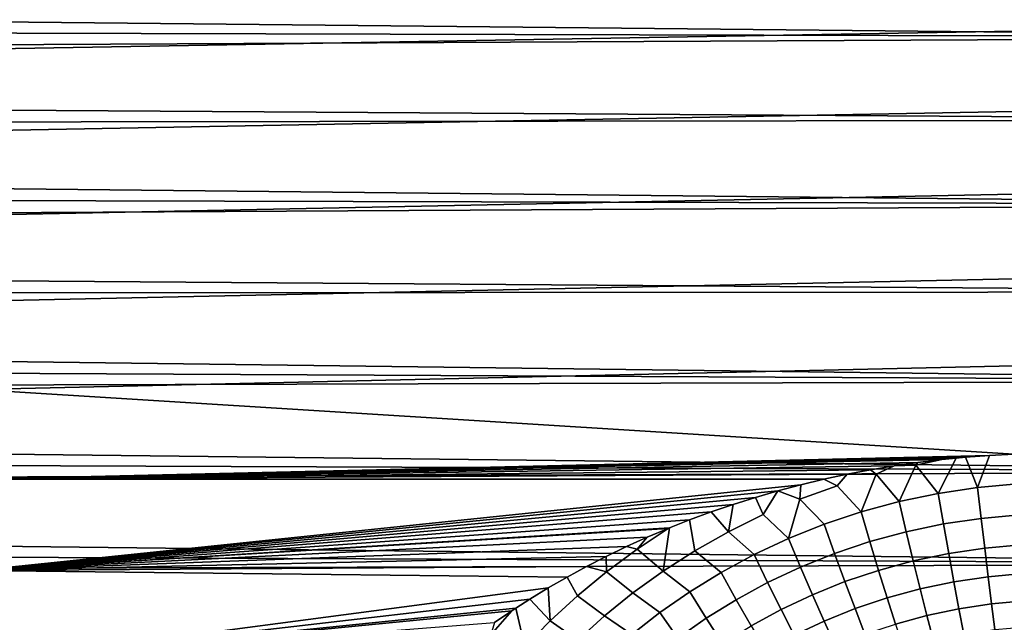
# Model space of a CAD drawing. Header units: metres. Extents: x -28 to 70, y -218 to 28.
# Tile 451 of 463: x 55 to 64, y 5 to 11. Entities that reach past the tile are written whole.
import ezdxf

# ---------------------------------------------------------------- set-up
doc = ezdxf.new("R2010")
doc.units = ezdxf.units.M
doc.layers.add('solid_10_261_432_XXX', color=7, linetype='CONTINUOUS')

msp = doc.modelspace()

# ---------------------------------------------------------------- linework, layer by layer
at = {"layer": 'solid_10_261_432_XXX'}
for points in [[(64.5, 11.766315, 130.172623), (54.200001, 11.601138, 130.291519), (54.200001, 10.812817, 130.825073), (64.5, 10.991968, 130.708572)], [(25.917669, 11.375363, 97.550041), (25.685627, 11.699456, 97.778938), (69.439003, 11.724526, 97.79705), (69.439003, 10.930497, 97.251144)], [(26.148302, 11.047966, 97.328392), (25.917669, 11.375363, 97.550041), (69.439003, 10.930497, 97.251144)], [(26.377878, 10.717186, 97.113853), (26.148302, 11.047966, 97.328392), (69.439003, 10.930497, 97.251144)], [(64.5, 10.991968, 130.708572), (54.200001, 10.812817, 130.825073), (54.200001, 10, 131.320511), (64.5, 10.19325, 131.207489)], [(26.604626, 10.38432, 96.907143), (26.377878, 10.717186, 97.113853), (69.439003, 10.930497, 97.251144), (69.439003, 10.111095, 96.74411)], [(26.828733, 10.049406, 96.708107), (26.604626, 10.38432, 96.907143), (69.439003, 10.111095, 96.74411)], [(64.5, 10.19325, 131.207489), (54.200001, 10, 131.320511), (54.200001, 9.164531, 131.776703), (64.5, 9.371931, 131.668243)], [(27.049063, 9.713521, 96.51722), (26.828733, 10.049406, 96.708107), (69.439003, 10.111095, 96.74411), (69.439003, 9.268223, 96.27713)], [(27.264755, 9.377441, 96.334679), (27.049063, 9.713521, 96.51722), (69.439003, 9.268223, 96.27713)], [(27.475779, 9.04155, 96.160423), (27.264755, 9.377441, 96.334679), (69.439003, 9.268223, 96.27713)], [(64.5, 9.371931, 131.668243), (54.200001, 9.164531, 131.776703), (54.200001, 8.3083, 132.192642), (64.5, 8.529833, 132.089828)], [(27.680311, 8.70794, 95.995232), (27.475779, 9.04155, 96.160423), (69.439003, 9.268223, 96.27713), (69.439003, 8.403836, 95.851295)], [(27.878674, 8.37658, 95.838699), (27.680311, 8.70794, 95.995232), (69.439003, 8.403836, 95.851295)], [(64.5, 8.529833, 132.089828), (54.200001, 8.3083, 132.192642), (54.200001, 7.433249, 132.567352), (64.5, 7.668823, 132.471313)], [(28.069893, 8.048534, 95.690956), (27.878674, 8.37658, 95.838699), (69.439003, 8.403836, 95.851295), (69.439003, 7.519943, 95.467583)], [(28.253635, 7.72442, 95.551872), (28.069893, 8.048534, 95.690956), (69.439003, 7.519943, 95.467583)], [(28.429914, 7.40433, 95.421089), (28.253635, 7.72442, 95.551872), (69.439003, 7.519943, 95.467583)], [(64.5, 6.79081, 132.811829), (64.5, 7.668823, 132.471313), (54.200001, 7.433249, 132.567352)], [(28.598379, 7.088584, 95.29834), (28.429914, 7.40433, 95.421089), (69.439003, 7.519943, 95.467583), (69.439003, 6.618593, 95.126892)], [(64.260643, 6.778241, 132.81636), (64.5, 6.79081, 132.811829), (54.200001, 7.433249, 132.567352), (54.200001, 6.541359, 132.900009)], [(28.759113, 6.777389, 95.183334), (28.598379, 7.088584, 95.29834), (69.439003, 6.618593, 95.126892)], [(28.91185, 6.471337, 95.075897), (28.759113, 6.777389, 95.183334), (69.439003, 6.618593, 95.126892)], [(64.022408, 6.760335, 132.8228), (64.260643, 6.778241, 132.81636), (54.200001, 6.541359, 132.900009)], [(63.928707, 6.751798, 132.825867), (64.022408, 6.760335, 132.8228), (54.200001, 6.541359, 132.900009)], [(63.785336, 6.737088, 132.831131), (63.928707, 6.751798, 132.825867), (54.200001, 6.541359, 132.900009)], [(63.749134, 6.401194, 132.964478), (63.928707, 6.751798, 132.825867), (63.785336, 6.737088, 132.831131), (63.527008, 6.682467, 132.850723)], [(63.749134, 6.401194, 132.964478), (64.141991, 6.459438, 132.942825), (64.022408, 6.760335, 132.8228), (63.928707, 6.751798, 132.825867)], [(64.141991, 6.459438, 132.942825), (64.260643, 6.778241, 132.81636), (64.022408, 6.760335, 132.8228)], [(64.141991, 6.459438, 132.942825), (64.539398, 6.494618, 132.929794), (64.5, 6.79081, 132.811829), (64.260643, 6.778241, 132.81636)], [(63.549107, 6.708483, 132.841339), (63.785336, 6.737088, 132.831131), (54.200001, 6.541359, 132.900009)], [(63.313694, 6.67451, 132.853409), (63.549107, 6.708483, 132.841339), (54.200001, 6.541359, 132.900009)], [(63.079105, 6.635162, 132.867294), (63.313694, 6.67451, 132.853409), (54.200001, 6.541359, 132.900009)], [(63.132805, 6.590461, 132.883484), (63.313694, 6.67451, 132.853409), (63.079105, 6.635162, 132.867294)], [(63.362911, 6.320507, 132.994385), (63.527008, 6.682467, 132.850723), (63.313694, 6.67451, 132.853409), (63.132805, 6.590461, 132.883484)], [(63.527008, 6.682467, 132.850723), (63.549107, 6.708483, 132.841339), (63.313694, 6.67451, 132.853409)], [(63.527008, 6.682467, 132.850723), (63.362911, 6.320507, 132.994385), (63.749134, 6.401194, 132.964478)], [(63.527008, 6.682467, 132.850723), (63.785336, 6.737088, 132.831131), (63.549107, 6.708483, 132.841339)], [(29.05652, 6.170715, 94.975746), (28.91185, 6.471337, 95.075897), (69.439003, 6.618593, 95.126892), (69.439003, 5.70188, 94.830009)], [(62.845631, 6.590484, 132.88295), (63.079105, 6.635162, 132.867294), (54.200001, 6.541359, 132.900009)], [(62.613743, 6.54054, 132.900299), (62.845631, 6.590484, 132.88295), (54.200001, 6.541359, 132.900009)], [(62.747913, 6.476985, 132.923462), (62.845631, 6.590484, 132.88295), (62.613743, 6.54054, 132.900299)], [(62.985229, 6.218219, 133.031952), (63.132805, 6.590461, 132.883484), (62.845631, 6.590484, 132.88295), (62.747913, 6.476985, 132.923462)], [(63.132805, 6.590461, 132.883484), (63.079105, 6.635162, 132.867294), (62.845631, 6.590484, 132.88295)], [(63.132805, 6.590461, 132.883484), (62.985229, 6.218219, 133.031952), (63.362911, 6.320507, 132.994385)], [(62.384212, 6.485548, 132.919235), (62.613743, 6.54054, 132.900299), (54.200001, 6.541359, 132.900009), (54.200001, 5.634651, 133.189865)], [(62.157749, 6.425679, 132.939651), (62.384212, 6.485548, 132.919235), (54.200001, 5.634651, 133.189865)], [(62.3741, 6.343098, 132.970139), (62.384212, 6.485548, 132.919235), (62.157749, 6.425679, 132.939651)], [(62.3741, 6.343098, 132.970139), (62.747913, 6.476985, 132.923462), (62.613743, 6.54054, 132.900299), (62.384212, 6.485548, 132.919235)], [(62.3741, 6.343098, 132.970139), (62.617893, 6.095343, 133.076614), (62.985229, 6.218219, 133.031952), (62.747913, 6.476985, 132.923462)], [(63.801918, 6.09707, 133.111176), (64.177322, 6.152848, 133.089615), (64.141991, 6.459438, 132.942825), (63.749134, 6.401194, 132.964478)], [(64.177322, 6.152848, 133.089615), (64.557106, 6.186542, 133.07666), (64.539398, 6.494618, 132.929794), (64.141991, 6.459438, 132.942825)], [(61.934105, 6.360935, 132.961502), (62.157749, 6.425679, 132.939651), (54.200001, 5.634651, 133.189865)], [(61.713268, 6.291313, 132.984711), (61.934105, 6.360935, 132.961502), (54.200001, 5.634651, 133.189865)], [(61.66568, 6.019, 133.081223), (62.012943, 6.190004, 133.02298), (61.934105, 6.360935, 132.961502), (61.713268, 6.291313, 132.984711)], [(62.012943, 6.190004, 133.02298), (62.157749, 6.425679, 132.939651), (61.934105, 6.360935, 132.961502)], [(62.262604, 5.953046, 133.127823), (62.3741, 6.343098, 132.970139), (62.157749, 6.425679, 132.939651), (62.012943, 6.190004, 133.02298)], [(63.432903, 6.019805, 133.14093), (63.801918, 6.09707, 133.111176), (63.749134, 6.401194, 132.964478), (63.362911, 6.320507, 132.994385)], [(61.494896, 6.216764, 133.009262), (61.713268, 6.291313, 132.984711), (54.200001, 5.634651, 133.189865)], [(61.66568, 6.019, 133.081223), (61.713268, 6.291313, 132.984711), (61.494896, 6.216764, 133.009262)], [(62.3741, 6.343098, 132.970139), (62.262604, 5.953046, 133.127823), (62.617893, 6.095343, 133.076614)], [(63.072109, 5.921867, 133.178329), (63.432903, 6.019805, 133.14093), (63.362911, 6.320507, 132.994385), (62.985229, 6.218219, 133.031952)], [(29.193316, 5.875487, 94.882507), (29.05652, 6.170715, 94.975746), (69.439003, 5.70188, 94.830009)], [(61.279213, 6.137368, 133.035034), (61.494896, 6.216764, 133.009262), (54.200001, 5.634651, 133.189865)], [(61.333366, 5.831449, 133.144043), (61.66568, 6.019, 133.081223), (61.494896, 6.216764, 133.009262), (61.279213, 6.137368, 133.035034)], [(61.66568, 6.019, 133.081223), (61.920719, 5.792616, 133.184906), (62.262604, 5.953046, 133.127823), (62.012943, 6.190004, 133.02298)], [(62.721272, 5.804234, 133.222778), (63.072109, 5.921867, 133.178329), (62.985229, 6.218219, 133.031952), (62.617893, 6.095343, 133.076614)], [(64.212326, 5.857034, 133.257141), (64.574646, 5.889225, 133.244263), (64.557106, 6.186542, 133.07666), (64.177322, 6.152848, 133.089615)], [(61.082161, 6.059635, 133.059921), (61.279213, 6.137368, 133.035034), (54.200001, 5.634651, 133.189865)], [(61.016937, 5.628779, 133.210663), (61.333366, 5.831449, 133.144043), (61.279213, 6.137368, 133.035034), (61.082161, 6.059635, 133.059921)], [(62.382027, 5.668034, 133.273788), (62.721272, 5.804234, 133.222778), (62.617893, 6.095343, 133.076614), (62.262604, 5.953046, 133.127823)], [(63.502197, 5.729929, 133.308167), (63.854198, 5.803743, 133.278564), (63.801918, 6.09707, 133.111176), (63.432903, 6.019805, 133.14093)], [(63.854198, 5.803743, 133.278564), (64.212326, 5.857034, 133.257141), (64.177322, 6.152848, 133.089615), (63.801918, 6.09707, 133.111176)], [(61.066799, 6.05336, 133.06192), (61.082161, 6.059635, 133.059921), (54.200001, 5.634651, 133.189865)], [(60.857929, 5.964905, 133.089783), (61.066799, 6.05336, 133.06192), (54.200001, 5.634651, 133.189865)], [(61.016937, 5.628779, 133.210663), (61.082161, 6.059635, 133.059921), (61.066799, 6.05336, 133.06192), (60.76001, 5.847301, 133.126755)], [(60.76001, 5.847301, 133.126755), (61.066799, 6.05336, 133.06192), (60.857929, 5.964905, 133.089783)], [(61.333366, 5.831449, 133.144043), (61.593357, 5.615413, 133.246994), (61.920719, 5.792616, 133.184906), (61.66568, 6.019, 133.081223)], [(63.158077, 5.636374, 133.345352), (63.502197, 5.729929, 133.308167), (63.432903, 6.019805, 133.14093), (63.072109, 5.921867, 133.178329)], [(29.322201, 5.585927, 94.795898), (29.193316, 5.875487, 94.882507), (69.439003, 5.70188, 94.830009)], [(60.652905, 5.872159, 133.118515), (60.857929, 5.964905, 133.089783), (54.200001, 5.634651, 133.189865)], [(60.452061, 5.775383, 133.14798), (60.652905, 5.872159, 133.118515), (54.200001, 5.634651, 133.189865)], [(60.454838, 5.621336, 133.196304), (60.76001, 5.847301, 133.126755), (60.652905, 5.872159, 133.118515), (60.452061, 5.775383, 133.14798)], [(60.76001, 5.847301, 133.126755), (60.857929, 5.964905, 133.089783), (60.652905, 5.872159, 133.118515)], [(62.055683, 5.51451, 133.330643), (62.382027, 5.668034, 133.273788), (62.262604, 5.953046, 133.127823), (61.920719, 5.792616, 133.184906)], [(62.823502, 5.524015, 133.389587), (63.158077, 5.636374, 133.345352), (63.072109, 5.921867, 133.178329), (62.721272, 5.804234, 133.222778)], [(64.246841, 5.573376, 133.444611), (64.591949, 5.604059, 133.431808), (64.574646, 5.889225, 133.244263), (64.212326, 5.857034, 133.257141)], [(60.255524, 5.674649, 133.17807), (60.452061, 5.775383, 133.14798), (54.200001, 5.634651, 133.189865)], [(60.454838, 5.621336, 133.196304), (60.452061, 5.775383, 133.14798), (60.255524, 5.674649, 133.17807)], [(60.454838, 5.621336, 133.196304), (60.717186, 5.412464, 133.280319), (61.016937, 5.628779, 133.210663), (60.76001, 5.847301, 133.126755)], [(61.016937, 5.628779, 133.210663), (61.281498, 5.422865, 133.313278), (61.593357, 5.615413, 133.246994), (61.333366, 5.831449, 133.144043)], [(61.743309, 5.344975, 133.392517), (62.055683, 5.51451, 133.330643), (61.920719, 5.792616, 133.184906), (61.593357, 5.615413, 133.246994)], [(62.500038, 5.393938, 133.440338), (62.823502, 5.524015, 133.389587), (62.721272, 5.804234, 133.222778), (62.382027, 5.668034, 133.273788)], [(63.570473, 5.452235, 133.4953), (63.905731, 5.522585, 133.465897), (63.854198, 5.803743, 133.278564), (63.502197, 5.729929, 133.308167)], [(63.905731, 5.522585, 133.465897), (64.246841, 5.573376, 133.444611), (64.212326, 5.857034, 133.257141), (63.854198, 5.803743, 133.278564)], [(29.44335, 5.301906, 94.715553), (29.322201, 5.585927, 94.795898), (69.439003, 5.70188, 94.830009), (69.439003, 4.771931, 94.577621)], [(60.063484, 5.570206, 133.208664), (60.255524, 5.674649, 133.17807), (54.200001, 5.634651, 133.189865)], [(60.167065, 5.38321, 133.267853), (60.454838, 5.621336, 133.196304), (60.255524, 5.674649, 133.17807), (60.063484, 5.570206, 133.208664)], [(63.242733, 5.363073, 133.532257), (63.570473, 5.452235, 133.4953), (63.502197, 5.729929, 133.308167), (63.158077, 5.636374, 133.345352)], [(59.876007, 5.462117, 133.239685), (60.063484, 5.570206, 133.208664), (54.200001, 5.634651, 133.189865), (54.200001, 4.715178, 133.436234)], [(60.167065, 5.38321, 133.267853), (60.434612, 5.183936, 133.352249), (60.717186, 5.412464, 133.280319), (60.454838, 5.621336, 133.196304)], [(60.717186, 5.412464, 133.280319), (60.985992, 5.216457, 133.382965), (61.281498, 5.422865, 133.313278), (61.016937, 5.628779, 133.210663)], [(61.445839, 5.160809, 133.458588), (61.743309, 5.344975, 133.392517), (61.593357, 5.615413, 133.246994), (61.281498, 5.422865, 133.313278)], [(62.188942, 5.247336, 133.496948), (62.500038, 5.393938, 133.440338), (62.382027, 5.668034, 133.273788), (62.055683, 5.51451, 133.330643)], [(62.92411, 5.255996, 133.576233), (63.242733, 5.363073, 133.532257), (63.158077, 5.636374, 133.345352), (62.823502, 5.524015, 133.389587)], [(64.280701, 5.303201, 133.651138), (64.608932, 5.332374, 133.638443), (64.591949, 5.604059, 133.431808), (64.246841, 5.573376, 133.444611)], [(59.896965, 5.134295, 133.340668), (60.167065, 5.38321, 133.267853), (60.063484, 5.570206, 133.208664), (59.876007, 5.462117, 133.239685)], [(61.891224, 5.085473, 133.558563), (62.188942, 5.247336, 133.496948), (62.055683, 5.51451, 133.330643), (61.743309, 5.344975, 133.392517)], [(62.616085, 5.13204, 133.626724), (62.92411, 5.255996, 133.576233), (62.823502, 5.524015, 133.389587), (62.500038, 5.393938, 133.440338)], [(63.637405, 5.188019, 133.701477), (63.956276, 5.254909, 133.672272), (63.905731, 5.522585, 133.465897), (63.570473, 5.452235, 133.4953)], [(63.956276, 5.254909, 133.672272), (64.280701, 5.303201, 133.651138), (64.246841, 5.573376, 133.444611), (63.905731, 5.522585, 133.465897)], [(59.693401, 5.350714, 133.270966), (59.876007, 5.462117, 133.239685), (54.200001, 4.715178, 133.436234)], [(59.896965, 5.134295, 133.340668), (59.876007, 5.462117, 133.239685), (59.693401, 5.350714, 133.270966)], [(59.896965, 5.134295, 133.340668), (60.16951, 4.944592, 133.42569), (60.434612, 5.183936, 133.352249), (60.167065, 5.38321, 133.267853)], [(60.434612, 5.183936, 133.352249), (60.707436, 4.997665, 133.455246), (60.985992, 5.216457, 133.382965), (60.717186, 5.412464, 133.280319)], [(61.164097, 4.963445, 133.528091), (61.445839, 5.160809, 133.458588), (61.281498, 5.422865, 133.313278), (60.985992, 5.216457, 133.382965)], [(62.31987, 4.992345, 133.683044), (62.616085, 5.13204, 133.626724), (62.500038, 5.393938, 133.440338), (62.188942, 5.247336, 133.496948)], [(63.325684, 5.103242, 133.73819), (63.637405, 5.188019, 133.701477), (63.570473, 5.452235, 133.4953), (63.242733, 5.363073, 133.532257)], [(29.557314, 5.022706, 94.640961), (29.44335, 5.301906, 94.715553), (69.439003, 4.771931, 94.577621)], [(59.555134, 5.262065, 133.295349), (59.693401, 5.350714, 133.270966), (54.200001, 4.715178, 133.436234)], [(59.644711, 4.875944, 133.413971), (59.896965, 5.134295, 133.340668), (59.693401, 5.350714, 133.270966), (59.555134, 5.262065, 133.295349)], [(61.607796, 4.90967, 133.62442), (61.891224, 5.085473, 133.558563), (61.743309, 5.344975, 133.392517), (61.445839, 5.160809, 133.458588)], [(63.022621, 5.001428, 133.781876), (63.325684, 5.103242, 133.73819), (63.242733, 5.363073, 133.532257), (62.92411, 5.255996, 133.576233)], [(64.005592, 5.001965, 133.896744), (64.313751, 5.04777, 133.875778), (64.280701, 5.303201, 133.651138), (63.956276, 5.254909, 133.672272)], [(64.313751, 5.04777, 133.875778), (64.625504, 5.075439, 133.863159), (64.608932, 5.332374, 133.638443), (64.280701, 5.303201, 133.651138)], [(59.515556, 5.235993, 133.302444), (59.555134, 5.262065, 133.295349), (54.200001, 4.715178, 133.436234)], [(59.342369, 5.117973, 133.334076), (59.515556, 5.235993, 133.302444), (54.200001, 4.715178, 133.436234)], [(59.644711, 4.875944, 133.413971), (59.555134, 5.262065, 133.295349), (59.515556, 5.235993, 133.302444), (59.305927, 4.995977, 133.366714)], [(59.305927, 4.995977, 133.366714), (59.515556, 5.235993, 133.302444), (59.342369, 5.117973, 133.334076)], [(60.16951, 4.944592, 133.42569), (60.446159, 4.76791, 133.529327), (60.707436, 4.997665, 133.455246), (60.434612, 5.183936, 133.352249)], [(60.898643, 4.754307, 133.600204), (61.164097, 4.963445, 133.528091), (60.985992, 5.216457, 133.382965), (60.707436, 4.997665, 133.455246)], [(62.036423, 4.838118, 133.744385), (62.31987, 4.992345, 133.683044), (62.188942, 5.247336, 133.496948), (61.891224, 5.085473, 133.558563)], [(62.72963, 4.883561, 133.832062), (63.022621, 5.001428, 133.781876), (62.92411, 5.255996, 133.576233), (62.616085, 5.13204, 133.626724)], [(63.40654, 4.858094, 133.962143), (63.70269, 4.938517, 133.925705), (63.637405, 5.188019, 133.701477), (63.325684, 5.103242, 133.73819)], [(63.70269, 4.938517, 133.925705), (64.005592, 5.001965, 133.896744), (63.956276, 5.254909, 133.672272), (63.637405, 5.188019, 133.701477)], [(59.644711, 4.875944, 133.413971), (59.922066, 4.695804, 133.499847), (60.16951, 4.944592, 133.42569), (59.896965, 5.134295, 133.340668)], [(61.339424, 4.721308, 133.693695), (61.607796, 4.90967, 133.62442), (61.445839, 5.160809, 133.458588), (61.164097, 4.963445, 133.528091)], [(62.447857, 4.750726, 133.888062), (62.72963, 4.883561, 133.832062), (62.616085, 5.13204, 133.626724), (62.31987, 4.992345, 133.683044)]]:
    msp.add_3dface(points, dxfattribs=at)

doc.saveas('drawing.dxf')
